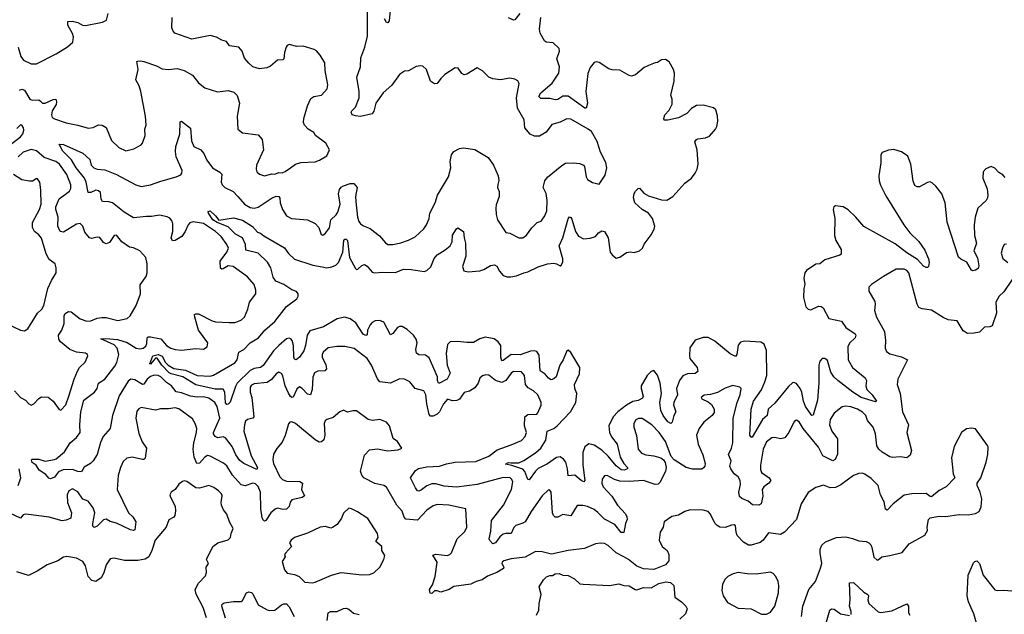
# Model space of a CAD drawing. Extents: x 2143765 to 2212931, y 878955 to 1017455.
# Tile 294 of 309: x 2174808 to 2182398, y 1002893 to 1007478. Entities that reach past the tile are written whole.
import ezdxf

# ---------------------------------------------------------------- set-up
doc = ezdxf.new("R2010")
doc.units = 0

msp = doc.modelspace()

# ---------------------------------------------------------------- linework, layer by layer
at = {"layer": '0CON20XD'}
for points in [[(2177666.4, 1007575), (2177655, 1007470), (2177645, 1007453.3), (2177635, 1007456.2), (2177620.8, 1007485)], [(2174795.6, 1007265), (2174815.8, 1007195), (2174836.2, 1007165), (2174895, 1007137.1), (2174936.4, 1007136.4), (2175090, 1007215), (2175175, 1007270), (2175216.7, 1007305), (2175223.8, 1007345), (2175215, 1007372.5), (2175180, 1007435), (2175180, 1007465), (2175215, 1007467.5), (2175255, 1007456.7), (2175292.5, 1007435), (2175315, 1007432), (2175445, 1007460), (2175476.1, 1007473.9), (2175490, 1007525)], [(2175554.4, 1006284.4), (2175704.1, 1006204.1), (2175745, 1006192.7), (2175815, 1006204.5), (2175895, 1006233.5), (2176015, 1006265.6), (2176048.8, 1006281.2), (2176058.5, 1006295), (2176060, 1006315), (2176015, 1006419.2), (2176008.1, 1006461.9), (2176010.9, 1006499.1), (2176042.1, 1006595), (2176045, 1006690), (2176055, 1006696.7), (2176125, 1006642.5), (2176132.2, 1006545), (2176149.7, 1006499.7), (2176204.3, 1006474.3), (2176226.6, 1006446.6), (2176250.6, 1006395), (2176294.4, 1006335), (2176351.7, 1006301.7), (2176365.7, 1006285.7), (2176360, 1006225), (2176367.5, 1006205), (2176388.8, 1006185), (2176452.2, 1006152.2), (2176489.4, 1006115), (2176539.4, 1006055), (2176585, 1006030), (2176615, 1006023.8), (2176645, 1006032.3), (2176755, 1006104.6), (2176785, 1006116.2), (2176804.6, 1006114.6), (2176812.8, 1006102.8), (2176815.6, 1006065), (2176834.3, 1006015), (2176865, 1005966), (2176902.5, 1005945), (2177025, 1005934.4), (2177085, 1005907.5), (2177113.8, 1005875), (2177131.7, 1005821.7), (2177145, 1005817.5), (2177165, 1005832.5), (2177195, 1005873.3), (2177206.2, 1005935), (2177246.7, 1005973.3), (2177260.8, 1005995), (2177277.8, 1006055), (2177266.4, 1006135), (2177271.7, 1006168.3), (2177284.5, 1006185.5), (2177305, 1006197.8), (2177355, 1006215.6), (2177384.2, 1006214.2), (2177408, 1006185), (2177395.6, 1006115), (2177398.2, 1006075), (2177412.2, 1005955), (2177422.8, 1005922.8), (2177436, 1005905), (2177457.6, 1005887.6), (2177508.9, 1005868.9), (2177582, 1005812), (2177627, 1005757), (2177645, 1005744.5), (2177685, 1005745.5), (2177745, 1005757.5), (2177805, 1005777.8), (2177855, 1005803.1), (2177922.5, 1005865), (2177943.5, 1005896.5), (2177963.3, 1005945), (2177970.5, 1005985), (2178010, 1006065), (2178028.6, 1006125), (2178112.9, 1006265), (2178131.4, 1006335), (2178125.7, 1006384.3), (2178135.8, 1006435), (2178155, 1006462), (2178196.7, 1006485), (2178228.9, 1006488.9), (2178315, 1006478), (2178420, 1006415), (2178461.2, 1006355), (2178496, 1006275), (2178502.3, 1006237.7), (2178492.7, 1006207.3), (2178490, 1006185), (2178504.3, 1006154.3), (2178504.2, 1006115), (2178480.3, 1006049.7), (2178477.1, 1006025), (2178480.8, 1005975), (2178491.2, 1005935), (2178555, 1005836.7), (2178585, 1005831.2), (2178655, 1005797.1), (2178685, 1005797.1), (2178715, 1005816.7), (2178755, 1005873.3), (2178797.5, 1005915), (2178827.5, 1005925), (2178856.2, 1005965), (2178870.8, 1006005), (2178874.3, 1006085), (2178865, 1006137.5), (2178843.3, 1006185), (2178856.7, 1006235), (2178876.1, 1006263.9), (2178985.9, 1006354.1), (2179015, 1006371.2), (2179075, 1006374.2), (2179125, 1006369.2), (2179155, 1006356.2), (2179161.2, 1006345), (2179174.2, 1006265), (2179185, 1006246.7), (2179222.3, 1006222.3), (2179275, 1006208.8), (2179319.8, 1006280.2), (2179334.3, 1006335), (2179325.8, 1006375.8), (2179285, 1006457.5), (2179257.9, 1006537.9), (2179215.7, 1006615), (2179190.8, 1006635), (2179055, 1006711.9), (2179025, 1006712.9), (2178975, 1006687.8), (2178910.3, 1006669.7), (2178865, 1006611.2), (2178815, 1006580), (2178775, 1006578.6), (2178742, 1006595), (2178700.8, 1006645), (2178695.6, 1006705), (2178643.8, 1006795), (2178636.9, 1006875), (2178657, 1006987), (2178647.7, 1007007.7), (2178625, 1007020), (2178586.1, 1007026.1), (2178515, 1007014.2), (2178455, 1007022.5), (2178425, 1007034), (2178375, 1007084), (2178335, 1007105.8), (2178255, 1007058.8), (2178235, 1007053.8), (2178215, 1007063.8), (2178186.7, 1007105), (2178165, 1007106), (2178085.6, 1007054.4), (2178054, 1007025), (2178025, 1006986.2), (2178005, 1006983.8), (2177973.3, 1007005), (2177943.3, 1007095), (2177915, 1007120), (2177895, 1007123.3), (2177865, 1007116.7), (2177805, 1007082.5), (2177775, 1007080), (2177735, 1007056.2), (2177677.4, 1006972.6), (2177610.8, 1006915), (2177552.9, 1006835), (2177537.4, 1006772.6), (2177525, 1006750.8), (2177435, 1006732.5), (2177395, 1006735.7), (2177371.2, 1006745), (2177364.1, 1006764.1), (2177368, 1006775), (2177395, 1006803.8), (2177423.6, 1006875), (2177423.9, 1006925), (2177407.3, 1007035), (2177433.6, 1007115), (2177436.8, 1007185), (2177468.5, 1007265), (2177488.9, 1007351.1), (2177487.9, 1007537.9)], [(2179464.6, 1004055), (2179492.7, 1004025), (2179493.3, 1004015), (2179466.7, 1004003.3), (2179445, 1004006.1), (2179405, 1004036.6), (2179345, 1004112.6), (2179295, 1004157.8), (2179235, 1004196.7), (2179195, 1004207.8), (2179164.6, 1004185.4), (2179149.4, 1004140.6), (2179147.9, 1004045), (2179165.3, 1003925), (2179155.3, 1003914.7), (2179135, 1003924.6), (2179086.2, 1003966.2), (2179035, 1003961.2), (2179031.2, 1004015), (2179017.2, 1004065), (2179000, 1004090), (2178975, 1004106.2), (2178945, 1004103.1), (2178875, 1004053.8), (2178805, 1004016.7), (2178782.6, 1003997.4), (2178735, 1003930), (2178725, 1003932.5), (2178702.8, 1003992.8), (2178685, 1004011.2), (2178601.4, 1004041.4), (2178551.7, 1004051.7), (2178575, 1004064.4), (2178595, 1004060.9), (2178655, 1004061.5), (2178695, 1004078), (2178782.8, 1004137.2), (2178825, 1004174.6), (2178862.4, 1004235), (2178872.5, 1004305), (2178925, 1004324.6), (2178951.8, 1004345), (2179053.3, 1004455), (2179094.5, 1004525), (2179101.5, 1004595), (2179086.4, 1004635), (2179085.5, 1004665), (2179121.7, 1004748.3), (2179125.5, 1004795), (2179055, 1004911.2), (2179035, 1004928.8), (2179025, 1004923.3), (2178997.3, 1004855), (2178971.5, 1004815), (2178941.8, 1004725), (2178925, 1004707.5), (2178905, 1004700.5), (2178885, 1004712.5), (2178859.5, 1004745), (2178820.1, 1004770.1), (2178811.5, 1004891.5), (2178795, 1004920.4), (2178775, 1004925.3), (2178745, 1004922.4), (2178665, 1004894), (2178595, 1004897.2), (2178535, 1004849.6), (2178525, 1004848.1), (2178516.3, 1004876.3), (2178517.6, 1004965), (2178497.1, 1004995), (2178465, 1005016.2), (2178395, 1005029.6), (2178355, 1005016.5), (2178305, 1004989.1), (2178255, 1004987.8), (2178185, 1004996.9), (2178126.4, 1004993.6), (2178106.3, 1004973.7), (2178094.8, 1004905), (2178103.7, 1004813.7), (2178125, 1004753.3), (2178103.1, 1004705), (2178045, 1004674.5), (2178035, 1004674.5), (2178028.6, 1004695), (2178029.3, 1004725), (2177965, 1004870), (2177935, 1004892.2), (2177885, 1004892.7), (2177865.3, 1004905.3), (2177860.3, 1004935), (2177871.6, 1004985), (2177865, 1005014.2), (2177842.1, 1005045), (2177795, 1005088), (2177755, 1005112.2), (2177735, 1005112.4), (2177720.4, 1005105), (2177685, 1005057.5), (2177665, 1005048.1), (2177613.5, 1005145), (2177585, 1005159.2), (2177548.8, 1005155), (2177525, 1005142.9), (2177509.6, 1005125), (2177490, 1005085), (2177485, 1005048.8), (2177475, 1005041.9), (2177455, 1005052.9), (2177399.7, 1005139.7), (2177355, 1005171.8), (2177315, 1005183.8), (2177255, 1005172.3), (2177149.3, 1005110.7), (2177045, 1005077.5), (2177024, 1005045), (2177011.1, 1004965), (2176996.9, 1004925), (2176965, 1004875.7), (2176938.8, 1004855), (2176925, 1004860.8), (2176920.3, 1004875), (2176918.9, 1004965), (2176908.1, 1005005), (2176897.6, 1005017.6), (2176885, 1005022.2), (2176865, 1005017), (2176805.4, 1004964.6), (2176764.6, 1004925.4), (2176685, 1004811.4), (2176665, 1004796.8), (2176615, 1004788.5), (2176585, 1004774), (2176484.5, 1004675.5), (2176470, 1004650), (2176430.4, 1004529.6), (2176415, 1004512.5), (2176405, 1004510), (2176394.8, 1004524.7), (2176388.8, 1004605), (2176375, 1004628.6), (2176315, 1004630), (2176165, 1004662.9), (2176065, 1004724.6), (2175975, 1004746.3), (2175960.3, 1004755), (2175904.7, 1004815), (2175867.6, 1004867.6), (2175855, 1004867.1), (2175815, 1004822.5), (2175810, 1004825), (2175834.3, 1004885), (2175875, 1004895.9), (2175905, 1004882.2), (2175931.2, 1004835), (2175953.3, 1004815), (2175995, 1004787.7), (2176085, 1004776.1), (2176175, 1004734.7), (2176275, 1004730.3), (2176302.9, 1004737.1), (2176467.1, 1004832.9), (2176483.4, 1004855), (2176496, 1004914), (2176535, 1004933.8), (2176585, 1004986.9), (2176647.8, 1005025), (2176698.1, 1005085), (2176775, 1005149.5), (2176863.2, 1005266.8), (2176943.1, 1005325), (2176955.5, 1005345), (2176954.5, 1005364.5), (2176940.9, 1005380.9), (2176905, 1005396), (2176845, 1005436.7), (2176782, 1005462), (2176761.9, 1005491.9), (2176744.3, 1005565), (2176718.3, 1005608.3), (2176645, 1005678.2), (2176551.2, 1005701.2), (2176549.6, 1005745), (2176525, 1005796.9), (2176472.2, 1005825), (2176415, 1005881.1), (2176330.8, 1005915), (2176297.5, 1005935), (2176262.5, 1005985), (2176260.8, 1005999.2), (2176275, 1006004), (2176318, 1005965), (2176342.9, 1005932.9), (2176455, 1005951.3), (2176525, 1005933.3), (2176602, 1005882), (2176640.3, 1005840.3), (2176665, 1005831.9), (2176690.8, 1005810.8), (2176848, 1005718), (2176878.9, 1005675), (2176925, 1005631.4), (2177066.7, 1005585), (2177138.7, 1005571.3), (2177175, 1005565.4), (2177215, 1005573.1), (2177245, 1005585.6), (2177265.3, 1005604.7), (2177297.5, 1005685), (2177305.6, 1005774.4), (2177315, 1005785.7), (2177325.4, 1005785.4), (2177335.5, 1005775), (2177350.6, 1005645), (2177395, 1005558.8), (2177405, 1005551.2), (2177415, 1005553.8), (2177445, 1005581.9), (2177465, 1005589.4), (2177485, 1005577.5), (2177525, 1005532.2), (2177545, 1005525.6), (2177605, 1005531.8), (2177705, 1005527.8), (2177765.8, 1005554.2), (2177825, 1005552.9), (2177925, 1005536.2), (2177945, 1005543.8), (2177977.2, 1005572.8), (2178003.7, 1005636.3), (2178025, 1005663.5), (2178087.7, 1005702.3), (2178126.7, 1005735), (2178140.5, 1005765), (2178143.2, 1005816.8), (2178175, 1005865.8), (2178185, 1005872), (2178230, 1005845), (2178233.2, 1005795), (2178244.2, 1005755.8), (2178247.2, 1005655), (2178221.1, 1005575), (2178232.1, 1005542.1), (2178265, 1005534.4), (2178355, 1005541.9), (2178385, 1005551.1), (2178437.4, 1005582.6), (2178468.1, 1005588.1), (2178485, 1005576.9), (2178505, 1005539.2), (2178535, 1005504.2), (2178565, 1005495.8), (2178594.2, 1005495.8), (2178637, 1005503), (2178695, 1005527.1), (2178725, 1005533.1), (2178805, 1005571.9), (2178875, 1005594.2), (2178925, 1005600), (2178946, 1005596), (2178975, 1005580), (2178985, 1005587.5), (2178995, 1005610), (2178995.7, 1005635), (2178966.2, 1005735), (2178994.1, 1005795), (2179035, 1005942.5), (2179045, 1005956.7), (2179055, 1005953.3), (2179065, 1005938.8), (2179093.3, 1005845), (2179115, 1005808.9), (2179155, 1005789.1), (2179205, 1005793.5), (2179245, 1005805.6), (2179270.6, 1005835), (2179295, 1005850), (2179315, 1005845.7), (2179343.8, 1005795), (2179360, 1005685), (2179375, 1005663.8), (2179405, 1005640), (2179435, 1005647.5), (2179485, 1005682.9), (2179515, 1005687.1), (2179545, 1005682), (2179585, 1005695.8), (2179608, 1005715), (2179622.4, 1005747.6), (2179675, 1005818.8), (2179698.6, 1005861.4), (2179703.1, 1005885), (2179686.1, 1005945), (2179655.5, 1005985), (2179605.3, 1006015.3), (2179548.6, 1006065), (2179540, 1006105), (2179545, 1006137.5), (2179555, 1006156.2), (2179575, 1006176.2), (2179585, 1006178.8), (2179619.8, 1006139.8), (2179655, 1006118.9), (2179755, 1006088.5), (2179795, 1006087.1), (2179841.4, 1006115), (2179935, 1006217.1), (2179985.8, 1006255), (2180015.4, 1006294.6), (2180030.5, 1006325), (2180037.3, 1006365), (2180030, 1006475), (2180011.1, 1006535), (2180024.3, 1006555), (2180035, 1006560), (2180095, 1006566.8), (2180125, 1006579.4), (2180171.5, 1006635), (2180182.5, 1006655), (2180189.5, 1006695), (2180187.2, 1006737.2), (2180173.9, 1006783.9), (2180155, 1006798.8), (2180075, 1006818.6), (2180025, 1006815.7), (2179987.2, 1006792.8), (2179951.4, 1006755), (2179885, 1006722.1), (2179805, 1006702.5), (2179774.3, 1006704.3), (2179772, 1006715), (2179781.4, 1006745), (2179815, 1006780.8), (2179837.4, 1006827.4), (2179836.9, 1006865), (2179826, 1006896), (2179852.5, 1007005), (2179855.6, 1007065), (2179848.6, 1007095), (2179815, 1007153.8), (2179785, 1007171.4), (2179755, 1007169.4), (2179725, 1007147.1), (2179705, 1007145.5), (2179654.7, 1007125.3), (2179621.3, 1007108.7), (2179555, 1007051.8), (2179525, 1007042.8), (2179505, 1007048), (2179435, 1007088.5), (2179375, 1007091.8), (2179349.3, 1007099.3), (2179275, 1007148), (2179255, 1007153.8), (2179235, 1007148.8), (2179205, 1007110), (2179186.7, 1007063.3), (2179172, 1006925), (2179183.5, 1006835), (2179175, 1006796.7), (2179165, 1006795.8), (2179035, 1006888.7), (2178995, 1006888.5), (2178955, 1006862.9), (2178935, 1006858.8), (2178895, 1006869.5), (2178825, 1006871.1), (2178809.4, 1006885), (2178825.6, 1006915), (2178911.8, 1006988.2), (2178963.8, 1007065), (2178969.6, 1007115), (2178949.4, 1007175), (2178970, 1007235), (2178965.4, 1007255.4), (2178920.3, 1007300.3), (2178865, 1007304), (2178852.9, 1007315), (2178819.2, 1007375), (2178815.6, 1007405), (2178824.2, 1007494.2)], [(2176575, 1007143.3), (2176541.2, 1007181.2), (2176522.5, 1007235), (2176496.7, 1007265), (2176425, 1007276.7), (2176400.9, 1007310.9), (2176365, 1007321.4), (2176325, 1007342.9), (2176275, 1007355.7), (2176135, 1007327.3), (2176002.5, 1007375), (2175989.6, 1007389.6), (2175980, 1007415), (2175983.8, 1007493.8)], [(2178664.2, 1007525.8), (2178625, 1007476.7), (2178615, 1007473.3), (2178575, 1007492)], [(2174805.2, 1006934.8), (2174825, 1006942.2), (2174845.3, 1006935.3), (2174885.4, 1006865.4), (2174905, 1006857.5), (2174955, 1006859.4), (2174969.3, 1006849.3), (2174983.5, 1006833.5), (2175003.3, 1006833.3), (2175065, 1006861.9), (2175085.7, 1006865.7), (2175091.1, 1006845), (2175087.7, 1006825), (2175058.9, 1006775), (2175052.3, 1006745), (2175058.6, 1006725), (2175075, 1006713.3), (2175165, 1006683.2), (2175255, 1006665.6), (2175335, 1006640.8), (2175375, 1006646), (2175415, 1006666), (2175442.5, 1006665), (2175475, 1006646.2), (2175515.9, 1006545.9), (2175572.7, 1006492.7), (2175625, 1006468), (2175688.8, 1006481.2), (2175745, 1006513.3), (2175753.8, 1006525), (2175773.8, 1006585), (2175773.3, 1006635), (2175782, 1006665), (2175777.5, 1006735), (2175741.1, 1006925), (2175727.8, 1006967.8), (2175702.5, 1007015), (2175720, 1007095), (2175710, 1007155), (2175718.3, 1007158.3), (2175738.8, 1007161.2), (2175764.2, 1007155.8), (2175862.8, 1007122.8), (2175905, 1007100), (2175955, 1007093.8), (2176020.5, 1007100.5), (2176075, 1007086.7), (2176140.3, 1007050.3), (2176185, 1006992), (2176235, 1006953.8), (2176331.7, 1006921.7), (2176415, 1006932), (2176458.8, 1006918.8), (2176483.5, 1006893.5), (2176501.4, 1006835), (2176484.2, 1006735), (2176490, 1006635), (2176525.9, 1006605.9), (2176645, 1006589.4), (2176677.5, 1006555), (2176686.2, 1006475), (2176633.1, 1006355), (2176630, 1006325), (2176636, 1006305), (2176655, 1006286.2), (2176695, 1006273.8), (2176751.7, 1006288.3), (2176775, 1006286.7), (2176805, 1006300), (2176831.7, 1006298.3), (2176855, 1006307.5), (2176894.3, 1006335.7), (2176935, 1006364), (2176975, 1006378), (2177085, 1006382.5), (2177120, 1006395), (2177175, 1006427.5), (2177196.7, 1006475), (2177166.7, 1006525), (2177088.8, 1006585), (2177075, 1006608), (2177031.2, 1006635), (2177004, 1006665), (2176995.9, 1006685.9), (2176997.5, 1006715), (2177025.8, 1006815), (2177050.9, 1006869.1), (2177075, 1006886), (2177133.3, 1006895), (2177178, 1006945), (2177182.5, 1006975), (2177163.3, 1007085), (2177160, 1007145), (2177123.9, 1007203.9), (2177095, 1007237.5), (2177077.7, 1007247.7), (2176993.2, 1007273.2), (2176945, 1007272.5), (2176885, 1007286.2), (2176870.5, 1007279.5), (2176862.7, 1007267.3), (2176850, 1007225), (2176844, 1007175), (2176835, 1007167.5), (2176794.3, 1007165.7), (2176740.7, 1007119.3), (2176713, 1007107), (2176655, 1007098.8), (2176605, 1007113.3), (2176575, 1007143.3)], [(2174723.6, 1006506.4), (2174813.3, 1006575), (2174831, 1006599), (2174839.6, 1006625), (2174837.2, 1006645), (2174825, 1006664.6), (2174815, 1006666.2), (2174785, 1006640)], [(2182395, 1005380), (2182358.8, 1005345), (2182331.2, 1005298.8), (2182336.3, 1005213.7), (2182302.7, 1005117.3), (2182285, 1005108.8), (2182245, 1005106.2), (2182205, 1005069.2), (2182165, 1005059.4), (2182115, 1005059.2), (2182079.5, 1005079.5), (2182035, 1005156), (2181965, 1005163.5), (2181925, 1005180.6), (2181835, 1005238.6), (2181765, 1005248.5), (2181739.7, 1005259.7), (2181725.8, 1005285), (2181660.8, 1005525), (2181645, 1005544), (2181625, 1005554.2), (2181565, 1005553.8), (2181465, 1005498.8), (2181374.2, 1005435.8), (2181353.3, 1005415), (2181353.3, 1005385), (2181400, 1005305), (2181403.3, 1005285), (2181395.8, 1005235), (2181413.3, 1005183.3), (2181473.6, 1005073.6), (2181482.9, 1005005), (2181480, 1004945), (2181489.5, 1004919.5), (2181515, 1004902), (2181605, 1004877.1), (2181652.5, 1004855), (2181577.8, 1004705), (2181570.6, 1004665), (2181595.6, 1004595), (2181613.8, 1004453.8), (2181659.4, 1004355), (2181646.2, 1004295), (2181681.2, 1004155), (2181670.7, 1004119.3), (2181645, 1004100), (2181595, 1004107.1), (2181535, 1004102.5), (2181515, 1004108), (2181455, 1004142.5), (2181430.6, 1004165), (2181415, 1004191.2), (2181404, 1004285), (2181386.9, 1004335), (2181341.7, 1004388.3), (2181330.5, 1004425), (2181305, 1004451.8), (2181265, 1004475.3), (2181215, 1004491.8), (2181175, 1004497.5), (2181147.8, 1004492.2), (2181085.3, 1004444.7), (2181055.3, 1004394.7), (2181050.6, 1004355), (2181067.3, 1004305), (2181110.8, 1004245), (2181112, 1004128), (2181094.6, 1004085.4), (2181075, 1004077.1), (2180998.9, 1004115), (2180965, 1004181.5), (2180846.4, 1004325), (2180815, 1004377.1), (2180795, 1004389.2), (2180785, 1004386), (2180774.5, 1004375.5), (2180737.8, 1004295), (2180705, 1004252.5), (2180675, 1004246.2), (2180625, 1004256.4), (2180605, 1004254.5), (2180565, 1004222.5), (2180539.3, 1004165), (2180517.3, 1004042.7), (2180518.1, 1004008.1), (2180527, 1003987), (2180585.8, 1003945), (2180596.9, 1003925), (2180582.9, 1003905), (2180545, 1003875.7), (2180531.9, 1003855), (2180535.5, 1003804.5), (2180523.8, 1003745), (2180505, 1003734.5), (2180455.6, 1003735.6), (2180424, 1003764), (2180374.2, 1003785), (2180355, 1003802), (2180350.5, 1003835), (2180365, 1003892.5), (2180361.8, 1003925), (2180345, 1003953.1), (2180314.8, 1003974.8), (2180288.9, 1004015), (2180282.9, 1004035), (2180291.8, 1004075), (2180270.9, 1004125), (2180294.6, 1004175), (2180305.3, 1004214.7), (2180306.9, 1004405), (2180337.5, 1004525), (2180361.4, 1004585), (2180370, 1004635), (2180360, 1004645), (2180305, 1004657.1), (2180245, 1004637.5), (2180186.8, 1004603.2), (2180132.5, 1004587.5), (2180085, 1004583.8), (2180060, 1004565), (2180065, 1004553.3), (2180115, 1004530.8), (2180139.3, 1004509.3), (2180161.4, 1004475), (2180160.3, 1004449.7), (2180144.5, 1004425.5), (2180080.8, 1004375), (2180045.5, 1004324.5), (2180025.8, 1004275), (2180036.9, 1004205), (2180073, 1004123), (2180091.4, 1004055), (2180090, 1004035), (2180079.1, 1004020.9), (2180065, 1004012.5), (2179995, 1004010.9), (2179945, 1004025.6), (2179853, 1004083), (2179828.6, 1004108.6), (2179784.6, 1004225), (2179736.7, 1004295), (2179681.2, 1004355), (2179605, 1004402.2), (2179577.5, 1004402.5), (2179557.9, 1004392.1), (2179542.9, 1004365), (2179541.9, 1004335), (2179561.7, 1004271.7), (2179576, 1004165), (2179600, 1004135), (2179633.7, 1004123.7), (2179695.3, 1004115.3), (2179749.4, 1004099.4), (2179770, 1004085), (2179782.7, 1004062.7), (2179791.9, 1004025), (2179786.7, 1003995), (2179741.5, 1003908.5), (2179728.8, 1003895), (2179705, 1003893.6), (2179615, 1003923.8), (2179505, 1003916.8), (2179435, 1003920), (2179393.3, 1003933.3), (2179335, 1003964.3), (2179315, 1003960), (2179296.5, 1003933.5), (2179293.9, 1003905), (2179305, 1003875.6), (2179372.7, 1003802.8), (2179414.6, 1003735), (2179476.3, 1003666.3), (2179488.5, 1003645), (2179490.5, 1003625), (2179477.3, 1003592.7), (2179465, 1003523.3), (2179445, 1003524.4), (2179394.8, 1003584.8), (2179315, 1003625.3), (2179265, 1003678.8), (2179235, 1003701.2), (2179185, 1003724.5), (2179148.8, 1003731.2), (2179105, 1003731.2), (2179055, 1003653.1), (2178995, 1003661.1), (2178955, 1003640.6), (2178935, 1003642.9), (2178922.2, 1003655), (2178914.6, 1003675), (2178905.4, 1003835.4), (2178895, 1003851.2), (2178885, 1003853.8), (2178835, 1003807.1), (2178751.1, 1003685), (2178705, 1003606.2), (2178685.7, 1003594.3), (2178632.3, 1003577.7), (2178617.9, 1003562.1), (2178595.4, 1003514.6), (2178555, 1003516), (2178535, 1003510.4), (2178509.9, 1003490.1), (2178475, 1003444.3), (2178455, 1003436.2), (2178430.9, 1003460.9), (2178425.7, 1003475), (2178438.7, 1003535), (2178444.4, 1003615), (2178537.5, 1003735), (2178598.5, 1003855), (2178609.6, 1003915), (2178602.6, 1003932.6), (2178588, 1003945), (2178535, 1003946.9), (2178335, 1003893.5), (2178175, 1003872.4), (2178080.5, 1003880.5), (2178015, 1003899.1), (2177985, 1003898), (2177946.4, 1003883.6), (2177905, 1003851.5), (2177885, 1003843.3), (2177875, 1003845.7), (2177857.6, 1003867.6), (2177820, 1003945), (2177858.3, 1004001.7), (2177882.8, 1004017.2), (2177945, 1004030.5), (2178045, 1004036.1), (2178097, 1004053), (2178165, 1004064.7), (2178325, 1004070.4), (2178425, 1004112.9), (2178489.2, 1004160.8), (2178595, 1004200.5), (2178675, 1004232.9), (2178705.4, 1004264.6), (2178713.3, 1004295), (2178698.2, 1004345), (2178701.2, 1004415), (2178725, 1004433.6), (2178792.9, 1004437.1), (2178802.9, 1004447.1), (2178828.6, 1004505), (2178827.1, 1004525), (2178801.4, 1004585), (2178767.5, 1004615), (2178728.5, 1004638.5), (2178706.9, 1004665), (2178697.8, 1004735), (2178675, 1004761.4), (2178615, 1004765.6), (2178595, 1004751.1), (2178554.2, 1004695.8), (2178525, 1004680), (2178475.9, 1004695.9), (2178425, 1004738), (2178400.5, 1004739.5), (2178375, 1004731.2), (2178355.6, 1004714.4), (2178341.4, 1004675), (2178315, 1004640), (2178275, 1004614.2), (2178235, 1004601.9), (2178197.1, 1004552.9), (2178178.5, 1004541.5), (2178145, 1004538.2), (2178105, 1004551.4), (2178074.7, 1004515), (2178044.7, 1004455), (2178025, 1004436.5), (2177995, 1004421.3), (2177975, 1004420.6), (2177965, 1004434), (2177945.7, 1004515.7), (2177939.6, 1004585), (2177923.3, 1004615), (2177855, 1004634.2), (2177814.2, 1004685), (2177775, 1004706.9), (2177735, 1004708.6), (2177665, 1004674.2), (2177585, 1004686), (2177565, 1004708), (2177518.9, 1004815), (2177485.7, 1004865), (2177385, 1004941.4), (2177315, 1004957.5), (2177251.3, 1004958.7), (2177185, 1004948.1), (2177146.4, 1004913.6), (2177138.6, 1004895), (2177140, 1004875), (2177166.9, 1004816.9), (2177172.5, 1004785), (2177160.2, 1004769.8), (2177105, 1004768.9), (2177080.5, 1004755), (2177067.9, 1004722.1), (2177062.7, 1004627.3), (2177050, 1004585), (2177025, 1004590.6), (2176985, 1004634.4), (2176965, 1004645.8), (2176945, 1004628), (2176915, 1004566), (2176905, 1004564), (2176895, 1004572.9), (2176878.7, 1004598.7), (2176853.4, 1004655), (2176835, 1004732), (2176825, 1004750), (2176805, 1004760), (2176785, 1004748), (2176747.9, 1004702.1), (2176715, 1004679.6), (2176615, 1004670), (2176595, 1004660.6), (2176585.5, 1004645), (2176583.8, 1004605), (2176597.8, 1004565), (2176612.9, 1004415), (2176605, 1004404.2), (2176565, 1004394.5), (2176548.5, 1004381.5), (2176539.6, 1004355), (2176536.2, 1004305), (2176591.3, 1004115), (2176639.6, 1004025), (2176635, 1004009.5), (2176536.6, 1004056.6), (2176505, 1004079.1), (2176475, 1004122.5), (2176445, 1004186.1), (2176395, 1004253.3), (2176375, 1004262.2), (2176335, 1004253.1), (2176315, 1004264), (2176300.6, 1004285), (2176300.5, 1004295), (2176327.4, 1004352.6), (2176349.3, 1004405), (2176328.8, 1004495), (2176312.5, 1004525), (2176265, 1004559.6), (2176225, 1004570.9), (2176175, 1004568.2), (2176125, 1004574.7), (2176055, 1004601.4), (2176015, 1004608.2), (2175978.2, 1004655), (2175940.5, 1004680.5), (2175895.3, 1004725), (2175875, 1004733.5), (2175845, 1004736.3), (2175815, 1004727.6), (2175789.1, 1004705), (2175765, 1004666.5), (2175755, 1004663.8), (2175695, 1004700.8), (2175664.1, 1004705.9), (2175645, 1004691.4), (2175575, 1004578.1), (2175523.1, 1004425), (2175504.3, 1004325.7), (2175451.2, 1004265), (2175431.2, 1004218.8), (2175404.5, 1004125), (2175375, 1004076.2), (2175353.3, 1004055), (2175305, 1004026.7), (2175285, 1003991.2), (2175255.8, 1003994.2), (2175215, 1004008.5), (2175142.1, 1004007.9), (2175107.7, 1003992.3), (2175075, 1003950.8), (2175045, 1003936.2), (2175032.3, 1003942.3), (2175010, 1003970), (2174958, 1004005), (2174935, 1004043.3), (2174905, 1004064.2), (2174897.5, 1004085), (2174905, 1004090), (2174955, 1004088.1), (2175003.4, 1004073.4), (2175075, 1004085.4), (2175089.1, 1004090.9), (2175152.5, 1004145), (2175197.8, 1004215), (2175245, 1004256.2), (2175273.2, 1004295), (2175270.4, 1004355), (2175278, 1004455), (2175302.7, 1004545), (2175385, 1004605.4), (2175405.3, 1004635), (2175415.3, 1004674.7), (2175465, 1004705.5), (2175541.1, 1004805), (2175555.7, 1004835.7), (2175571.2, 1004895), (2175558.2, 1004945), (2175535, 1004970.4), (2175434.2, 1005015.8), (2175470.8, 1005019.2), (2175561.9, 1005011.9), (2175635, 1004988.7), (2175705, 1004945.8), (2175735, 1004940), (2175760, 1004945), (2175780.5, 1004959.5), (2175788.6, 1004981.4), (2175790, 1005025), (2175797, 1005033), (2175815, 1005033.6), (2175895, 1005017.1), (2175940, 1004965), (2175974, 1004945), (2176005.4, 1004935.4), (2176055, 1004930), (2176165, 1004942), (2176225, 1004937.5), (2176253.3, 1004955), (2176258.8, 1004985), (2176187.3, 1005085), (2176156.7, 1005185), (2176156.2, 1005205), (2176165, 1005210.8), (2176185, 1005210.6), (2176292, 1005155), (2176317.3, 1005147.3), (2176423.6, 1005143.6), (2176465, 1005143.1), (2176489.5, 1005150.5), (2176516.7, 1005163.3), (2176540, 1005185), (2176566.7, 1005245), (2176579.7, 1005300.3), (2176627.1, 1005365), (2176627.3, 1005392.7), (2176615, 1005436.7), (2176564.5, 1005494.5), (2176454.5, 1005574.5), (2176415, 1005580), (2176375, 1005556.2), (2176365, 1005553.6), (2176355, 1005560.8), (2176352.9, 1005615), (2176405, 1005685.7), (2176417.3, 1005715), (2176405.5, 1005745), (2176361.2, 1005805), (2176316.9, 1005845), (2176225, 1005907.6), (2176145, 1005919.2), (2176119.6, 1005910.4), (2176105.6, 1005895), (2176083.8, 1005845), (2176057.8, 1005805), (2176005, 1005775.6), (2175985, 1005772.5), (2175975.6, 1005795), (2175987.1, 1005845), (2175987.3, 1005905), (2175982.2, 1005925), (2175966.3, 1005946.3), (2175945, 1005958.4), (2175885, 1005970.7), (2175825, 1005959.2), (2175785, 1005960.6), (2175685, 1005949.1), (2175612.5, 1005995), (2175523.8, 1006065), (2175495, 1006074.5), (2175445, 1006075.8), (2175435.6, 1006095), (2175430, 1006145), (2175415, 1006159.5), (2175395, 1006163.5), (2175355, 1006144.6), (2175335.5, 1006145.5), (2175320.3, 1006225), (2175306.1, 1006256.1), (2175244, 1006335), (2175207.9, 1006397.9), (2175140.6, 1006465), (2175113, 1006517), (2175146.7, 1006515), (2175295, 1006448.8), (2175349.2, 1006399.2), (2175358.5, 1006355), (2175380.5, 1006335), (2175405, 1006324.7), (2175465, 1006319.4), (2175554.4, 1006284.4)], [(2182405, 1006260.8), (2182385, 1006282.9), (2182355, 1006299.2), (2182325, 1006334), (2182295.5, 1006345.5), (2182255, 1006329.2), (2182235.8, 1006305), (2182232.5, 1006255), (2182265, 1006173.3), (2182270, 1006125), (2182267.8, 1006105), (2182256.7, 1006085), (2182193.5, 1006025), (2182172.3, 1005955), (2182164.7, 1005895), (2182166.6, 1005815), (2182182.5, 1005755), (2182163.3, 1005695), (2182191.8, 1005641.8), (2182200.9, 1005579.1), (2182195, 1005560), (2182175, 1005547.1), (2182155, 1005542.5), (2182145, 1005547.5), (2182108.7, 1005608.7), (2182061.3, 1005631.3), (2182045.6, 1005645.6), (2181956.7, 1005916.7), (2181942.9, 1006065), (2181914.7, 1006135), (2181868.8, 1006195), (2181845, 1006218.5), (2181827, 1006227), (2181805, 1006223.6), (2181745, 1006189.3), (2181725, 1006188.9), (2181708.3, 1006198.3), (2181693.8, 1006233.8), (2181677.1, 1006365), (2181655, 1006425.7), (2181605, 1006458.6), (2181545, 1006477.5), (2181505, 1006472), (2181456.4, 1006453.6), (2181446.2, 1006435), (2181445.7, 1006375), (2181431.1, 1006275), (2181432.5, 1006235), (2181442.4, 1006202.4), (2181485, 1006119.2), (2181623.5, 1005895), (2181669.6, 1005835), (2181738.3, 1005768.3), (2181785, 1005701.4), (2181813.9, 1005635), (2181818.5, 1005605), (2181814.2, 1005575.8), (2181805, 1005566.2), (2181795, 1005565.8), (2181775, 1005578.1), (2181729, 1005629), (2181645, 1005680.6), (2181555, 1005750), (2181315, 1005882.3), (2181253.5, 1005955), (2181195, 1006011.1), (2181155, 1006035.7), (2181095, 1006042.5), (2181083.9, 1006036.1), (2181078.8, 1006015), (2181090.8, 1005945), (2181089.4, 1005815), (2181098.9, 1005775), (2181138.9, 1005705), (2181140.5, 1005669.5), (2181128.9, 1005661.1), (2181014.6, 1005625.4), (2180975.4, 1005594.6), (2180945, 1005592.5), (2180874, 1005545), (2180858.6, 1005525), (2180851.4, 1005485), (2180860.6, 1005435), (2180852.7, 1005405), (2180848.9, 1005335), (2180868.1, 1005265), (2180885, 1005245.8), (2180905, 1005240.6), (2180965, 1005268.1), (2180986.4, 1005266.4), (2181000, 1005255), (2181045, 1005174.2), (2181142.5, 1005152.5), (2181175, 1005103.1), (2181247.1, 1005055), (2181251.9, 1005045), (2181246.7, 1005025), (2181205, 1004983.1), (2181192.1, 1004955), (2181194, 1004854), (2181226.9, 1004795), (2181325.7, 1004715), (2181334, 1004695), (2181330, 1004655), (2181337.8, 1004625), (2181379.2, 1004585), (2181413.3, 1004535), (2181405, 1004530.8), (2181295, 1004563.3), (2181228.9, 1004605), (2181115, 1004695.9), (2181083.8, 1004725), (2181059.2, 1004759.2), (2181035, 1004850), (2181015, 1004865.6), (2180993.8, 1004865), (2180974.5, 1004845.5), (2180967.5, 1004815), (2180967.4, 1004677.4), (2180958.8, 1004545), (2180925, 1004427.5), (2180915, 1004426.2), (2180905, 1004435.8), (2180864.3, 1004495), (2180848.7, 1004535), (2180836.5, 1004605), (2180823.5, 1004635), (2180795, 1004671.5), (2180775, 1004680.5), (2180765, 1004678.1), (2180735, 1004650), (2180628.1, 1004521.9), (2180577.8, 1004475), (2180570, 1004425), (2180533.2, 1004395), (2180455, 1004259.2), (2180445, 1004258), (2180437.1, 1004275), (2180445.8, 1004475.8), (2180464.3, 1004535), (2180525, 1004623.6), (2180552.5, 1004685), (2180566.1, 1004735), (2180565, 1004927.5), (2180546.9, 1004975), (2180520.2, 1004990.2), (2180395, 1004998.5), (2180365, 1004990.6), (2180345, 1004968.8), (2180336.9, 1004895), (2180325, 1004881.1), (2180285, 1004900.7), (2180165, 1004999.2), (2180115, 1005026.9), (2180075, 1005027.8), (2180013.6, 1005006.4), (2179972.7, 1004947.3), (2179970, 1004885), (2179974.5, 1004865), (2180029.6, 1004795), (2180035.4, 1004764.6), (2180015, 1004748.9), (2179955, 1004747.5), (2179919.5, 1004730.5), (2179893.3, 1004696.7), (2179871.5, 1004635), (2179879.3, 1004585), (2179850, 1004525), (2179847.8, 1004507.8), (2179865.6, 1004455), (2179850, 1004425), (2179838.1, 1004375), (2179826.7, 1004365), (2179805, 1004376.9), (2179769.1, 1004425), (2179748.9, 1004465), (2179742.3, 1004525), (2179755.2, 1004595), (2179745.1, 1004675.1), (2179725, 1004735.7), (2179695, 1004771.9), (2179675, 1004765.7), (2179644.7, 1004735.3), (2179598.8, 1004655), (2179597.1, 1004635), (2179614.4, 1004575.6), (2179609.5, 1004560.5), (2179575, 1004541.8), (2179535, 1004532.7), (2179485.2, 1004504.8), (2179419.2, 1004455), (2179381.6, 1004415), (2179350, 1004345), (2179353.2, 1004295), (2179370.6, 1004260.6), (2179412.7, 1004205), (2179436.7, 1004105), (2179464.6, 1004055)], [(2174768.8, 1004615), (2174814, 1004564), (2174853.5, 1004543.5), (2174878.8, 1004515), (2174895, 1004506.2), (2174917.5, 1004515), (2174955, 1004556.7), (2174975, 1004568.8), (2175027.7, 1004567.7), (2175066.7, 1004535), (2175112.3, 1004472.3), (2175125, 1004467.5), (2175162.3, 1004507.7), (2175186.3, 1004573.7), (2175226.5, 1004705), (2175252.1, 1004767.9), (2175269.2, 1004795), (2175313, 1004837), (2175332, 1004885), (2175330, 1004895), (2175315.5, 1004905.5), (2175245, 1004914.6), (2175195, 1004935.4), (2175123.3, 1004995), (2175108.5, 1005015), (2175106.9, 1005045), (2175131.9, 1005085), (2175150.4, 1005135), (2175151.3, 1005195), (2175158.4, 1005211.6), (2175185, 1005227.8), (2175205, 1005224.5), (2175275, 1005170), (2175325, 1005153.9), (2175355, 1005156.8), (2175405, 1005176.4), (2175442.1, 1005182.1), (2175475, 1005180.6), (2175565, 1005159.4), (2175635, 1005174.4), (2175659.4, 1005195), (2175704.4, 1005275), (2175738.8, 1005365), (2175735.9, 1005434.1), (2175775, 1005487.5), (2175783.6, 1005496.4), (2175790, 1005525), (2175790, 1005595), (2175781.2, 1005645), (2175735, 1005696.2), (2175685, 1005720), (2175655, 1005724.2), (2175595, 1005764.3), (2175555, 1005816.2), (2175535, 1005813.8), (2175499.7, 1005760.3), (2175475, 1005748.8), (2175455, 1005758.8), (2175425, 1005797.5), (2175405, 1005801.4), (2175365, 1005791.1), (2175344.6, 1005794.6), (2175309.1, 1005839.1), (2175294.3, 1005885), (2175275, 1005905.6), (2175245, 1005900.6), (2175145, 1005840), (2175119.2, 1005845), (2175102.7, 1005885), (2175103.2, 1005955), (2175085.8, 1006015), (2175086.3, 1006035), (2175113, 1006097), (2175192.2, 1006155), (2175201.8, 1006175), (2175201.8, 1006205), (2175170.3, 1006285), (2175115.2, 1006365), (2175085.6, 1006385.6), (2174995.9, 1006415.9), (2174936.8, 1006466.8), (2174895, 1006476.4), (2174835, 1006456.3), (2174795, 1006421.5)], [(2174705, 1005134), (2174815, 1005084.2), (2174845, 1005078), (2174871.2, 1005095), (2174945, 1005215.8), (2174978.6, 1005245), (2174994.4, 1005275), (2175024.2, 1005405), (2175053, 1005467), (2175090, 1005525), (2175089.2, 1005565), (2175080, 1005595), (2175035, 1005630), (2175011.5, 1005671.5), (2174975, 1005792), (2174955, 1005818.6), (2174921.1, 1005845), (2174907.5, 1005875), (2174905.4, 1005915), (2174961.1, 1006015), (2174974.4, 1006055), (2174971.9, 1006165), (2174962, 1006225), (2174945, 1006250), (2174935, 1006250), (2174906.9, 1006233.1), (2174882.2, 1006232.2)], [(2174882.2, 1006232.2), (2174825, 1006242.1), (2174760, 1006285)], [(2182413.3, 1005746.7), (2182396.4, 1005743.6), (2182382.7, 1005717.3), (2182372.7, 1005677.3), (2182385.9, 1005635.9), (2182423.8, 1005605)], [(2182459.2, 1005475), (2182395, 1005380)], [(2180702.5, 1003525), (2180673.2, 1003506.8), (2180578.6, 1003521.4), (2180538.9, 1003465), (2180515, 1003445.5), (2180445, 1003426.4), (2180425, 1003426.4), (2180387.7, 1003447.7), (2180339.2, 1003499.2), (2180329.5, 1003525), (2180325.8, 1003575), (2180315, 1003583.3), (2180295, 1003581.2), (2180245, 1003560.8), (2180205.9, 1003565.9), (2180185, 1003576.2), (2180166.2, 1003595), (2180133.8, 1003665), (2180115, 1003686.2), (2180075, 1003696), (2179975, 1003698.8), (2179935, 1003686.2), (2179885, 1003656.2), (2179835, 1003646), (2179776.7, 1003605), (2179768.8, 1003565), (2179744, 1003525), (2179736, 1003465), (2179760.8, 1003415), (2179798, 1003385), (2179812.5, 1003355), (2179812, 1003305), (2179786.2, 1003275), (2179695, 1003238.6), (2179615, 1003243.1), (2179563.6, 1003263.6), (2179500, 1003315), (2179463.8, 1003335), (2179406.7, 1003366.7), (2179345, 1003422.5), (2179315, 1003437.5), (2179285, 1003442.5), (2179247.5, 1003435), (2179160.3, 1003399.7), (2179035, 1003384), (2178906.4, 1003356.4), (2178835, 1003373.8), (2178785, 1003376), (2178705, 1003334), (2178595, 1003320), (2178540, 1003305), (2178526.2, 1003295), (2178523.3, 1003285), (2178538.8, 1003255), (2178537.5, 1003245), (2178485, 1003215.7), (2178412.9, 1003187.1), (2178371.9, 1003158.1), (2178325.4, 1003144.6), (2178285, 1003124.4), (2178155, 1003106.5), (2178117.3, 1003082.7), (2178055, 1003064.2), (2178025, 1003073.3), (2178005, 1003072.5), (2177985, 1003052.5), (2177972.5, 1003055), (2177967.5, 1003085), (2177989.1, 1003120.9), (2178011.4, 1003185), (2178026, 1003295), (2177992.1, 1003347.9), (2178015, 1003355.4), (2178102.6, 1003347.4), (2178123.8, 1003355), (2178135, 1003366.2), (2178180, 1003475), (2178239.5, 1003530.5), (2178255.7, 1003564.3), (2178247.5, 1003705), (2178115.4, 1003735.4), (2178025, 1003740.5), (2177995, 1003729.5), (2177945, 1003694.5), (2177875, 1003619.1), (2177785, 1003626.4), (2177771.3, 1003641.3), (2177755, 1003687.8), (2177714.3, 1003734.3), (2177635, 1003872), (2177615, 1003885.7), (2177545, 1003901.1), (2177460.8, 1003945), (2177444.4, 1003965), (2177433.6, 1003996.4), (2177465, 1004118.8), (2177505, 1004161.1), (2177565, 1004167.5), (2177644.2, 1004154.2), (2177725, 1004161.2), (2177752.5, 1004175), (2177720, 1004225), (2177687.8, 1004247.8), (2177658.6, 1004345), (2177634.5, 1004374.5), (2177585, 1004394.4), (2177526.8, 1004386.8), (2177495, 1004395.6), (2177405, 1004462), (2177375, 1004462), (2177335, 1004452), (2177305, 1004466.2), (2177275, 1004454), (2177225, 1004411.1), (2177174.7, 1004395.3), (2177161.4, 1004385), (2177154.4, 1004365), (2177160.5, 1004275), (2177152.5, 1004237.5), (2177135, 1004222), (2177115, 1004220.8), (2177085, 1004236.9), (2176935, 1004363.3), (2176905, 1004376.9), (2176890, 1004375), (2176879.4, 1004360.6), (2176855, 1004272.5), (2176830.2, 1004219.8), (2176789.3, 1004170.7), (2176765, 1004126.7), (2176760, 1004085), (2176765.4, 1004055), (2176814, 1003954), (2176832.4, 1003932.4), (2176865, 1003919.2), (2176966.4, 1003916.4), (2176988.8, 1003905), (2176979.5, 1003855), (2177002, 1003805), (2176986.2, 1003793.8), (2176905.8, 1003775), (2176893.1, 1003756.9), (2176885, 1003723.8), (2176865, 1003704.4), (2176835, 1003702.1), (2176795, 1003710.9), (2176776.5, 1003703.5), (2176744.3, 1003675.7), (2176705, 1003615.6), (2176695, 1003611.2), (2176686.7, 1003616.7), (2176677.2, 1003637.2), (2176666.2, 1003705), (2176662.9, 1003835), (2176645, 1003878.5), (2176625, 1003898.5), (2176605, 1003903.5), (2176545, 1003882.1), (2176515, 1003890.5), (2176447.2, 1003965), (2176405, 1004036.7), (2176378.2, 1004058.2), (2176275, 1004113.3), (2176255, 1004116.4), (2176235, 1004103.3), (2176192.6, 1004057.4), (2176172.5, 1004055), (2176152.5, 1004105), (2176144.8, 1004165), (2176149.3, 1004215), (2176170.7, 1004295), (2176173.1, 1004325), (2176161.5, 1004365), (2176139.1, 1004399.1), (2176035, 1004477.1), (2176005, 1004485.5), (2175955, 1004476.2), (2175893.2, 1004476.8), (2175855, 1004467.1), (2175745, 1004486.9), (2175725, 1004477.1), (2175711.1, 1004458.9), (2175703.1, 1004405), (2175725, 1004286.2), (2175753.1, 1004223.1), (2175785.5, 1004175), (2175774.4, 1004095.6), (2175765, 1004085.8), (2175755, 1004085.6), (2175675, 1004104.4), (2175634.5, 1004095.5), (2175605, 1004071.2), (2175585.8, 1004025), (2175567.9, 1003962.1), (2175560, 1003855), (2175645.4, 1003675.4), (2175679.2, 1003645), (2175704, 1003605), (2175695, 1003543.8), (2175685, 1003539.2), (2175661.2, 1003545), (2175555, 1003595.4), (2175505, 1003607.9), (2175475, 1003625.6), (2175455, 1003621.1), (2175405, 1003573.5), (2175381.7, 1003561.7), (2175372.8, 1003572.8), (2175372.1, 1003592.1), (2175386.3, 1003675), (2175374.3, 1003714.3), (2175335.5, 1003765), (2175295, 1003780.9), (2175255, 1003837.1), (2175215, 1003860.6), (2175187.8, 1003845), (2175174.1, 1003815), (2175176.2, 1003755), (2175206.4, 1003675), (2175201.4, 1003635), (2175165, 1003617.8), (2175135, 1003613.3), (2175035, 1003642.7), (2174855, 1003665.7), (2174835, 1003659.2), (2174815, 1003634.1), (2174697.9, 1003687.9)], [(2180835.4, 1002875), (2180843.6, 1002955), (2180891.1, 1003085), (2180941.2, 1003145), (2180981.3, 1003248.7), (2180990, 1003285), (2180977.5, 1003365), (2180979.2, 1003395), (2180991.2, 1003425), (2181019.7, 1003450.3), (2181105, 1003484), (2181175, 1003488.8), (2181227.3, 1003477.3), (2181275, 1003458), (2181333, 1003453), (2181353.6, 1003443.6), (2181368.3, 1003428.3), (2181377.3, 1003407.3), (2181392.3, 1003332.3), (2181415, 1003312.5), (2181426.1, 1003313.9), (2181453.6, 1003336.4), (2181514.5, 1003345.5), (2181610.9, 1003369.1), (2181663.3, 1003435), (2181785.9, 1003504.1), (2181805, 1003540), (2181803.3, 1003565), (2181813.3, 1003625), (2181825, 1003637.5), (2181895, 1003650), (2181943, 1003647), (2182048.3, 1003661.7), (2182119.5, 1003660.5), (2182175, 1003671.2), (2182203.3, 1003686.7), (2182219.3, 1003720.7), (2182223.9, 1003783.9), (2182212.5, 1003835), (2182189.2, 1003885), (2182188, 1003905), (2182216.2, 1003945), (2182257.5, 1004065), (2182271.4, 1004125), (2182273.8, 1004185), (2182268.8, 1004195), (2182175, 1004322.5), (2182145, 1004328.8), (2182105, 1004323.3), (2182067.5, 1004295), (2182012.1, 1004187.9), (2181990.5, 1004099.5), (2182002.9, 1003975), (2182016.2, 1003945), (2181950, 1003875), (2181895, 1003846.2), (2181835, 1003798.8), (2181825, 1003800), (2181795, 1003823.8), (2181685, 1003822), (2181625, 1003812.5), (2181540, 1003745), (2181495, 1003696.7), (2181482.7, 1003702.7), (2181470.5, 1003760.5), (2181444.2, 1003814.2), (2181426.1, 1003886.1), (2181370.5, 1003940.5), (2181323.6, 1003973.6), (2181305, 1003980), (2181275, 1003978.8), (2181235, 1003963.3), (2181138.4, 1003891.6), (2181095, 1003869.5), (2181055, 1003868.2), (2181005, 1003888), (2180945, 1003870), (2180885, 1003832.5), (2180831.2, 1003745), (2180795.6, 1003624.4), (2180702.5, 1003525)], [(2174796.5, 1003885), (2174815.4, 1003944.6), (2174803.2, 1004015)], [(2176248.6, 1002865), (2176223.3, 1002945), (2176167.4, 1003047.4), (2176161.2, 1003085), (2176185, 1003132.9), (2176240.3, 1003189.7), (2176247.5, 1003215), (2176244, 1003255), (2176263.3, 1003285), (2176248.8, 1003315), (2176296.2, 1003415), (2176335, 1003444.2), (2176413.9, 1003466.1), (2176433.3, 1003485), (2176436.7, 1003515), (2176453.8, 1003555), (2176425, 1003606.7), (2176404.3, 1003665), (2176378.9, 1003698.9), (2176363.6, 1003733.6), (2176361.1, 1003755), (2176369.5, 1003805), (2176362.2, 1003822.2), (2176340, 1003845), (2176305, 1003870.6), (2176265, 1003885.6), (2176195, 1003864.6), (2176166.7, 1003866.7), (2176095, 1003915.8), (2176075, 1003921.2), (2176062.3, 1003917.7), (2176035, 1003896.7), (2176005, 1003856.2), (2175974.5, 1003835.5), (2175964.2, 1003815), (2175969.2, 1003795), (2176006.7, 1003726.7), (2176009.4, 1003690.6), (2176003.1, 1003655), (2175995, 1003642.5), (2175958.3, 1003621.7), (2175937.5, 1003565), (2175852.5, 1003465), (2175826.5, 1003383.5), (2175803.1, 1003336.9), (2175775, 1003317.1), (2175718.7, 1003308.7), (2175615, 1003308.5), (2175535, 1003324.3), (2175505, 1003319.2), (2175474.4, 1003275), (2175456.6, 1003213.4), (2175435.4, 1003174.6), (2175395, 1003145.7), (2175363.4, 1003153.4), (2175335, 1003183.8), (2175315, 1003266.7), (2175295, 1003300), (2175245.7, 1003325.7), (2175171.2, 1003338.8), (2175145, 1003333.8), (2175102.5, 1003305), (2175020, 1003275), (2174943.3, 1003225), (2174875, 1003192.9), (2174785, 1003219.2)], [(2177065, 1003136), (2177085, 1003140.8), (2177212.5, 1003195), (2177285, 1003215.8), (2177445, 1003196), (2177505, 1003198.8), (2177538.8, 1003211.2), (2177582.7, 1003257.3), (2177613.9, 1003316.1), (2177621.2, 1003345), (2177598.8, 1003385), (2177598, 1003415), (2177552.9, 1003455), (2177570.8, 1003485), (2177565.8, 1003515), (2177491.2, 1003631.2), (2177412.3, 1003682.3), (2177365, 1003706.2), (2177345, 1003710), (2177305, 1003673.3), (2177289.4, 1003635), (2177255.5, 1003584.5), (2177218.3, 1003561.7), (2177205, 1003558), (2177165, 1003568.8), (2177125, 1003563.8), (2177025, 1003518), (2176925, 1003484), (2176900, 1003465), (2176886.7, 1003445), (2176902.9, 1003415), (2176856.2, 1003365), (2176850, 1003355), (2176853.3, 1003335), (2176830.8, 1003300.8), (2176848, 1003235), (2176870.3, 1003210.3), (2176925, 1003200), (2176963.3, 1003185), (2177005, 1003141.2), (2177065, 1003136)], [(2182183.6, 1002823.6), (2182161.5, 1002895), (2182120.2, 1002989.8), (2182111.8, 1003035), (2182120, 1003195), (2182160.4, 1003289.6), (2182169.2, 1003300.8), (2182185, 1003304), (2182205.4, 1003285.4), (2182234.5, 1003195), (2182325, 1003082.5), (2182345.8, 1003075.8), (2182395, 1003080), (2182454.4, 1003074.4)], [(2180565, 1002894), (2180595, 1002908.8), (2180627.5, 1002955), (2180657, 1003057), (2180659.4, 1003115), (2180654.5, 1003144.5), (2180635.7, 1003185), (2180615, 1003208), (2180595, 1003217.5), (2180485, 1003202.9), (2180415, 1003204.3), (2180345, 1003214.2), (2180307.5, 1003205), (2180267.5, 1003185), (2180245, 1003163.3), (2180225.8, 1003124.2), (2180220, 1003075), (2180230.8, 1003035), (2180265, 1002984.2), (2180345, 1002940.8), (2180445, 1002934), (2180525, 1002894), (2180565, 1002894)], [(2178791.2, 1002885), (2178809.2, 1002925), (2178812.5, 1002975), (2178827.5, 1003045), (2178813.3, 1003105), (2178845, 1003157.5), (2178869.3, 1003180.7), (2178895, 1003192.5), (2178915, 1003192.5), (2178936.1, 1003203.9), (2178965, 1003207.5), (2178995, 1003194.2), (2179035, 1003192), (2179085.6, 1003165.6), (2179125, 1003126.7), (2179150, 1003125), (2179355, 1003116), (2179425, 1003126.7), (2179463.6, 1003113.6), (2179505, 1003112.5), (2179553, 1003083), (2179565, 1003082.5), (2179615, 1003100), (2179675, 1003098), (2179735, 1003129.2), (2179787.3, 1003142.7), (2179825, 1003137.5), (2179850, 1003115), (2179858.8, 1003025), (2179909.8, 1002989.8), (2179942.5, 1002955), (2179952.9, 1002935), (2179940, 1002895), (2179897.5, 1002855)], [(2181218.3, 1002891.7), (2181217.8, 1002915), (2181203.5, 1002955), (2181210, 1003005), (2181204.1, 1003135.9), (2181235, 1003138.6), (2181314, 1003064), (2181344.3, 1003045), (2181350, 1003035), (2181346, 1003005), (2181353.2, 1002975), (2181425, 1002911.5), (2181446.6, 1002906.6), (2181531.5, 1002918.5), (2181645, 1002973.3), (2181658, 1002955), (2181658, 1002905), (2181668.8, 1002885)], [(2176393.5, 1002863.5), (2176365.7, 1002954.3), (2176368.3, 1002971.7), (2176385, 1002980), (2176455, 1002990.6), (2176515, 1002990.8), (2176525, 1002998.8), (2176555, 1003057.5), (2176575, 1003066.9), (2176595, 1003060.6), (2176605, 1003050), (2176646.2, 1002966.2), (2176715, 1002927.5), (2176733.1, 1002923.1), (2176775, 1002925.5), (2176825, 1002965.5), (2176845, 1002974.4), (2176865, 1002972.5), (2176885, 1002949.4), (2176923.1, 1002875)], [(2177178.5, 1002845), (2177186.5, 1002903.5), (2177204.7, 1002915.3), (2177256, 1002914), (2177305, 1002936.9), (2177325, 1002940), (2177345, 1002932.5), (2177381.8, 1002901.8), (2177425, 1002890)], [(2181027.8, 1002835), (2181053.1, 1002925), (2181065, 1002934.3), (2181085, 1002931.4), (2181135, 1002895.5), (2181205, 1002882.5)]]:
    msp.add_lwpolyline(points, dxfattribs=at)

doc.saveas('drawing.dxf')
